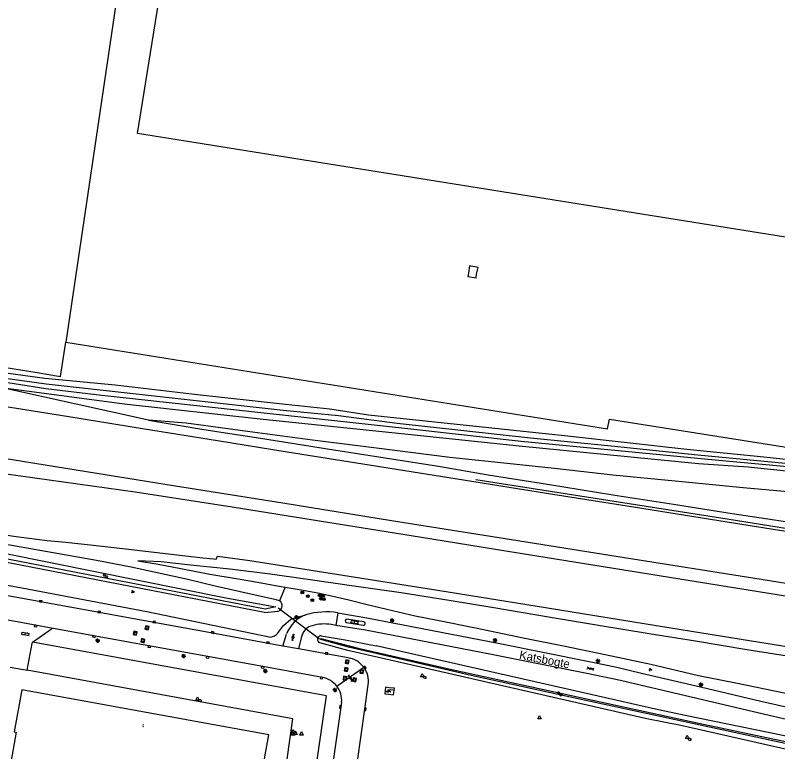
# Model space of a CAD drawing. Extents: x 131000 to 133013, y 393000 to 396501.
# Drawn here: x 132063 to 132287.4, y 394373 to 394589.8 of the extents above; entities that cross this region are included whole.
import ezdxf

# ---------------------------------------------------------------- set-up
doc = ezdxf.new("R2010")
doc.units = 0
for name, color, linetype in [('gg-afsc-hekwerk', 7, 'Continuous'), ('gg-anno-huisnummerreeks BGT', 7, 'Continuous'), ('gg-anno-openbare ruimte label', 7, 'Continuous'), ('gg-bbg-hoofdgebouw', 7, 'Continuous'), ('gg-bbg-lage trafo', 7, 'Continuous'), ('gg-knt-BGT kruinlijn', 7, 'Continuous'), ('gg-knt-verharding', 7, 'Continuous'), ('gg-kntw-bovenkant insteek waterloop', 7, 'Continuous'), ('gg-kntw-waterlijn', 7, 'Continuous'), ('gg-kwrk-duiker nz buis', 7, 'Continuous'), ('gt-grn-groengrens', 7, 'Continuous'), ('gt-grn-vlakafsluiter', 7, 'Continuous'), ('gt-grn-weggrens', 7, 'Continuous'), ('gt-symb-boom', 7, 'Continuous'), ('gt-symb-brandkraan', 7, 'Continuous'), ('gt-symb-gesloten verharding', 7, 'Continuous'), ('gt-symb-groenvak', 7, 'Continuous'), ('gt-symb-klinker verharding', 7, 'Continuous'), ('gt-symb-kolk', 7, 'Continuous'), ('gt-symb-lichtmast', 7, 'Continuous'), ('gt-symb-rioolschacht', 7, 'Continuous'), ('gt-symb-trafo symbool', 7, 'Continuous'), ('gt-symb-waterafsluiter', 7, 'Continuous'), ('gt-symb-watersymbool', 7, 'Continuous'), ('gx-grn-maaiveld', 7, 'Continuous'), ('gx-knt-lijn weginrichtingselement', 7, 'Continuous')]:
    doc.layers.add(name, color=color, linetype=linetype)

# ---------------------------------------------------------------- blocks, each defined once
blk = doc.blocks.new('gt0-WA')
at = {"layer": 'gt-symb-watersymbool'}
for centre, start, end in [((-0.32, 0.02), 28.0725, 151.9275), ((0.43, 0.42), 208.0725, 331.9275), ((-0.32, -0.43), 28.0725, 151.9275), ((0.43, -0.03), 208.0725, 331.9275)]:
    blk.add_arc(centre, 0.425, start, end, dxfattribs=at)
blk = doc.blocks.new('gt0-GRVAK')
at = {"layer": 'gt-symb-groenvak'}
for p, q in [((-0.11, 0.19), (-0.23, 0.24)), ((-0.18, 0.15), (0.09, 0.15)), ((-0.09, 0.21), (-0.16, 0.32)), ((-0.05, 0.21), (-0.05, 0.39)), ((0, 0.21), (0.06, 0.32)), ((0.02, 0.19), (0.13, 0.24)), ((0.26, -0.05), (0.2, 0.06)), ((0.31, -0.05), (0.31, 0.13)), ((0.35, -0.05), (0.41, 0.06)), ((-0.24, -0.23), (-0.36, -0.18)), ((-0.32, -0.26), (-0.05, -0.26)), ((-0.23, -0.21), (-0.29, -0.09)), ((-0.18, -0.2), (-0.18, -0.02)), ((-0.14, -0.21), (-0.07, -0.09)), ((-0.12, -0.23), (0, -0.18)), ((0.24, -0.07), (0.12, -0.02)), ((0.17, -0.11), (0.44, -0.11)), ((0.37, -0.07), (0.49, -0.02))]:
    blk.add_line(p, q, dxfattribs=at)
blk = doc.blocks.new('gt0-LMAST')
at = {"layer": 'gt-symb-lichtmast'}
for p, q in [((-0.18, 0.17), (-0.45, 0.44)), ((-0.01, 0.25), (-0.01, 0.62)), ((0.17, 0.17), (0.44, 0.44)), ((-0.26, 0), (-0.63, 0)), ((-0.18, -0.18), (-0.45, -0.45)), ((-0.01, -0.25), (-0.01, -0.63)), ((0.44, -0.45), (0.17, -0.18)), ((0.24, 0), (0.62, 0))]:
    blk.add_line(p, q, dxfattribs=at)
blk.add_circle((-0.01, 0), 0.25, dxfattribs=at)
blk = doc.blocks.new('gt0-BOOM')
at = {"layer": 'gt-symb-boom'}
for radius in [0.4, 0.2]:
    blk.add_circle((0, 0), radius, dxfattribs=at)
blk = doc.blocks.new('gt0-KOLK')
at = {"layer": 'gt-symb-kolk'}
blk.add_lwpolyline([(0, 0), (0.37, 0), (0.37, 0.4), (-0.38, 0.4), (-0.38, 0), (0, 0)], dxfattribs=at)
blk = doc.blocks.new('gt0-GESVH1')
at = {"layer": 'gt-symb-gesloten verharding'}
for p, q in [((-0.99, -0.26), (0.01, 0.24)), ((0.01, -0.26), (-0.99, 0.24)), ((0.01, 0.24), (1.01, -0.26)), ((1.01, 0.24), (0.01, -0.26))]:
    blk.add_line(p, q, dxfattribs=at)
blk = doc.blocks.new('gt0-KL1')
at = {"layer": 'gt-symb-klinker verharding'}
for p, q in [((-1.15, 0.3), (1.15, 0.3)), ((-1, -0.3), (-1, 0.3)), ((-0.5, 0.3), (-0.5, 0.45)), ((0, -0.3), (0, 0.3)), ((0.5, 0.3), (0.5, 0.45)), ((1, -0.3), (1, 0.3)), ((-1.15, -0.3), (1.15, -0.3)), ((-0.5, -0.45), (-0.5, -0.3)), ((0.5, -0.45), (0.5, -0.3))]:
    blk.add_line(p, q, dxfattribs=at)
blk = doc.blocks.new('gt0-RS')
at = {"layer": 'gt-symb-rioolschacht'}
blk.add_lwpolyline([(-0.5, -0.5), (0.5, -0.5), (0.5, 0.5), (-0.5, 0.5)], close=True, dxfattribs=at)
blk.add_circle((0, 0), 0.375, dxfattribs=at)
blk = doc.blocks.new('gt0-HSP')
at = {"layer": 'gt-symb-trafo symbool'}
for points in [[(0.77, 0.75), (-0.53, 0), (0.47, 0), (-0.83, -0.75)], [(-0.22, -0.24), (-0.83, -0.75), (-0.08, -0.48)]]:
    blk.add_lwpolyline(points, dxfattribs=at)
blk = doc.blocks.new('gt0-BR')
at = {"layer": 'gt-symb-brandkraan'}
for centre, radius, start, end in [((-0.24, 0), 0.206, 107.5669, 252.4331), ((0.6, -2.66), 3, 106.892, 107.5669), ((0, -0.69), 0.938, 73.108, 106.892), ((-0.6, -2.66), 3, 72.4331, 73.108), ((0.24, 0), 0.206, 287.567, 72.4331), ((0.6, 2.66), 3, 252.4331, 253.108), ((0, 0.69), 0.938, 253.108, 286.8921), ((-0.6, 2.66), 3, 286.8921, 287.567)]:
    blk.add_arc(centre, radius, start, end, dxfattribs=at)
blk = doc.blocks.new('gt0-WAFSL')
at = {"layer": 'gt-symb-waterafsluiter'}
for p, q in [((-0.5, -0.33), (0, 0.67)), ((0, 0.67), (0.5, -0.33)), ((0.5, -0.33), (-0.5, -0.33))]:
    blk.add_line(p, q, dxfattribs=at)

msp = doc.modelspace()

# ---------------------------------------------------------------- linework, layer by layer
at = {"layer": 'gg-afsc-hekwerk'}
for p, q in [((132110.05, 394710.67), (132077.97, 394493.58)), ((131974.2, 394500), (132068.87, 394484.71)), ((131974.2, 394500), (132068.87, 394484.71)), ((132068.87, 394484.71), (132076.32, 394483.51)), ((132068.87, 394484.71), (132076.32, 394483.51)), ((132061.56, 394397.91), (132066.58, 394396.99))]:
    msp.add_line(p, q, dxfattribs=at)
for points in [[(132077.97, 394493.58), (132237.36, 394468.1), (132237.95, 394470.96), (132293.1, 394462.2), (132293.38, 394464.06), (132330.82, 394458.03), (132398.66, 394450.69)], [(132092.87, 394277), (132133.02, 394299.58), (132144.78, 394382.71), (132066.58, 394396.99)]]:
    msp.add_lwpolyline(points, dxfattribs=at)
at = {"layer": 'gg-bbg-hoofdgebouw'}
for points in [[(132384.52, 394499.4), (132383.37, 394492.22), (132383.64, 394492.2), (132383.52, 394491.38), (132373.75, 394492.95), (132367.61, 394511.99), (132099, 394554.98), (132118.61, 394676.93), (132136.69, 394674.08), (132139.52, 394691.86), (132408.4, 394648.8), (132388.86, 394525.95), (132389.08, 394525.91), (132388.52, 394522.53), (132388.29, 394522.56), (132385.1, 394503.04)], [(132045.55, 394343.72), (132056.63, 394341.69), (132050.6, 394308.77), (132076.93, 394303.99), (132078.64, 394313.38), (132097.57, 394309.94), (132096.74, 394305.39), (132097.23, 394305.32), (132097.24, 394305.38), (132122.95, 394300.74), (132134.72, 394365.69), (132135.43, 394365.56), (132137.66, 394377.99), (132064.99, 394391.2), (132062.75, 394378.86), (132063.35, 394378.75), (132057.59, 394347.05), (132046.43, 394349.13)]]:
    msp.add_lwpolyline(points, dxfattribs=at)
at = {"layer": 'gg-bbg-lage trafo'}
for points in [[(132196.72, 394516.05), (132196.43, 394513.94), (132196.22, 394512.96), (132198.7, 394512.56), (132198.79, 394513.58), (132199.24, 394515.61), (132196.72, 394516.05)], [(132171.79, 394390.05), (132172.87, 394389.98), (132174.41, 394389.73), (132174.64, 394391.71), (132173.1, 394391.83), (132172.03, 394392.02), (132171.79, 394390.05)]]:
    msp.add_lwpolyline(points, dxfattribs=at)
at = {"layer": 'gg-knt-BGT kruinlijn'}
for p, q in [((132102.28, 394470.59), (132118.56, 394467.92)), ((132118.56, 394467.92), (132135.24, 394465.34)), ((132135.24, 394465.34), (132156.82, 394461.91)), ((132156.82, 394461.91), (132171.95, 394459.57)), ((132171.95, 394459.57), (132187.6, 394457.07)), ((132187.6, 394457.07), (132202.26, 394454.58)), ((132202.26, 394454.58), (132219.66, 394451.83)), ((132219.66, 394451.83), (132238.87, 394448.66)), ((132238.87, 394448.66), (132256.75, 394445.87)), ((132256.75, 394445.87), (132274.04, 394443.17)), ((132274.04, 394443.17), (132286.49, 394441.24)), ((132286.49, 394441.24), (132291.58, 394440.47)), ((132106, 394428.96), (132099.13, 394429.24)), ((132114.62, 394427.97), (132106, 394428.96)), ((132126.15, 394426.77), (132114.62, 394427.97)), ((132138.1, 394425.33), (132126.15, 394426.77)), ((132148.48, 394423.84), (132138.1, 394425.33)), ((132163.39, 394421.69), (132148.48, 394423.84)), ((132176.62, 394419.78), (132163.39, 394421.69)), ((132190.78, 394417.54), (132176.62, 394419.78)), ((132203.89, 394415.39), (132190.78, 394417.54)), ((132220.59, 394412.51), (132203.89, 394415.39)), ((132234.72, 394410.2), (132220.59, 394412.51)), ((132249.57, 394407.77), (132234.72, 394410.2)), ((132263.23, 394405.52), (132249.57, 394407.77)), ((132278.39, 394403.04), (132263.23, 394405.52)), ((132292.8, 394400.77), (132278.39, 394403.04))]:
    msp.add_line(p, q, dxfattribs=at)
for points in [[(131882.09, 394453.77), (131908.72, 394449.35), (131938.59, 394443.9), (131966.62, 394438.37), (131997.99, 394432.98), (132028.47, 394427.7), (132035.06, 394426.77), (132065.03, 394421.3), (132101.8, 394414.25), (132138.25, 394406.78)], [(132140.26, 394407.78), (132141.98, 394410.17), (132144.12, 394412), (132148.56, 394413.35)]]:
    msp.add_lwpolyline(points, dxfattribs=at)
msp.add_arc((132137.04, 394411.72), 5.09, 283.7348, 309.2814, dxfattribs=at)
at = {"layer": 'gg-knt-verharding'}
for p, q in [((132157.98, 394413.9), (132157.41, 394410.21)), ((132074.24, 394409.3), (132058.79, 394412.12)), ((132165.62, 394411.26), (132160.67, 394412.05)), ((132157.41, 394410.21), (132156.07, 394410.42)), ((132160.53, 394411.03), (132165.48, 394410.23)), ((132068.16, 394405.31), (132073.67, 394409.16)), ((132074.24, 394409.3), (132073.67, 394409.16)), ((132141.77, 394404.13), (132142.87, 394407.67)), ((132147.43, 394407.33), (132146.38, 394403.29)), ((132066.58, 394396.99), (132068, 394404.89)), ((132068, 394404.89), (132068.16, 394405.31)), ((132146.38, 394403.29), (132141.77, 394404.13)), ((132160.98, 394400.63), (132146.38, 394403.29)), ((132165.9, 394385.54), (132166.92, 394392.69))]:
    msp.add_line(p, q, dxfattribs=at)
for points in [[(132141.77, 394404.13), (132121.14, 394407.9), (132054.3, 394420.05), (132020.85, 394426.18), (131965.36, 394436.27), (131919.64, 394444.61), (131904.42, 394447.36), (131889.17, 394450.15), (131884.06, 394451.05)], [(132157.98, 394413.9), (132166.52, 394412.39), (132182.77, 394409.27), (132205.64, 394404.83), (132231.92, 394399.6), (132240.05, 394397.86), (132247.31, 394396.19), (132264.74, 394392.08), (132282.44, 394387.9), (132292.06, 394385.71)], [(132291.26, 394382.22), (132282, 394384.33), (132254.89, 394390.71), (132245.7, 394392.9), (132241.18, 394393.96), (132235.96, 394395.09), (132231.27, 394396.06), (132203.24, 394401.62), (132179.38, 394406.25), (132166.14, 394408.78), (132161.16, 394409.63), (132157.41, 394410.21)], [(132153.45, 394394.9), (132135.9, 394398.08), (132074.24, 394409.3)], [(132159.08, 394387.5), (132154.65, 394356.52), (132148.63, 394314.25), (132148.58, 394314.01), (132147.24, 394304.67), (132146.31, 394297.94)], [(132160.13, 394345.13), (132163.73, 394370.22), (132165.9, 394385.54)]]:
    msp.add_lwpolyline(points, dxfattribs=at)
for centre, radius, start, end in [((132154.48, 394392.81), 21.37, 80.5663, 106.0882), ((132152.19, 394404.02), 10.02, 111.2974, 158.5815), ((132160.62, 394411.54), 0.52, 83.9676, 260.5517), ((132151.43, 394406), 4.22, 103.3928, 131.4426), ((132153.91, 394398.85), 11.77, 79.4452, 107.0964), ((132165.55, 394410.74), 0.517, 262.4346, 82.4639), ((132151.42, 394406.01), 4.2, 131.5088, 161.7638), ((132160.07, 394393.76), 6.93, 36.7879, 82.4786), ((132160.07, 394393.76), 6.93, 351.1356, 36.8182), ((132152.19, 394388.1), 6.91, 37.2904, 79.5518), ((132152.2, 394388.1), 6.91, 355.0686, 37.3212)]:
    msp.add_arc(centre, radius, start, end, dxfattribs=at)
at = {"layer": 'gg-kntw-bovenkant insteek waterloop'}
for p, q in [((132136.37, 394413.97), (132140.45, 394414.39)), ((132251.47, 394385.5), (132169.22, 394404.17)), ((132260.22, 394383.66), (132251.47, 394385.5)), ((132293.21, 394376.91), (132260.22, 394383.66))]:
    msp.add_line(p, q, dxfattribs=at)
for points in [[(132136.37, 394413.97), (132041.21, 394432.44), (132005.14, 394438.97), (132000, 394439.79)], [(132153.08, 394407.12), (132160.18, 394405.97), (132169.22, 394404.17)], [(132160.89, 394402.83), (132152.68, 394405.09), (132152.54, 394405.14), (132152.42, 394405.21)], [(132291.41, 394373.37), (132258.91, 394380.72), (132248.91, 394382.67), (132160.89, 394402.83)]]:
    msp.add_lwpolyline(points, dxfattribs=at)
for centre, radius, start, end in [((132139.96, 394415.98), 1.66, 287.0685, 60.218), ((132153, 394406.08), 1.04, 85.6159, 151.3703), ((132153, 394406.08), 1.04, 151.3208, 236.1782)]:
    msp.add_arc(centre, radius, start, end, dxfattribs=at)
at = {"layer": 'gg-kntw-waterlijn'}
for points in [[(131802.44, 394473.43), (131812.84, 394471.77), (131821.8, 394470.17), (131834.66, 394468.1), (131859.12, 394464.34), (131927.71, 394453.47), (131977.97, 394445.49), (132013.25, 394439.77), (132037.49, 394435.91), (132038.07, 394434.28), (132046.28, 394432.75), (132047.54, 394433.95), (132124.98, 394418.36), (132139.72, 394415.63)], [(132139.72, 394415.63), (132136.56, 394414.95), (132041.4, 394433.42), (132005.31, 394439.96), (132000.16, 394440.78)], [(132289.63, 394375.4), (132223.7, 394389.7), (132197.26, 394395.5), (132178.19, 394399.84), (132161.15, 394403.79), (132152.95, 394406.05), (132153.02, 394406.33), (132163.95, 394403.49), (132192.4, 394397.06), (132230.77, 394388.65), (132263.69, 394381.5), (132289.77, 394376.07)]]:
    msp.add_lwpolyline(points, dxfattribs=at)
at = {"layer": 'gg-kwrk-duiker nz buis'}
msp.add_line((132152.61, 394406.18), (132140.41, 394415.31), dxfattribs=at)
at = {"layer": 'gt-grn-groengrens'}
msp.add_lwpolyline([(132146.15, 394330.77), (132154.65, 394389.5), (132068.16, 394405.31)], dxfattribs=at)
at = {"layer": 'gt-grn-vlakafsluiter'}
msp.add_line((132076.32, 394483.51), (132077.97, 394493.58), dxfattribs=at)
at = {"layer": 'gt-grn-weggrens'}
msp.add_line((132157.69, 394392.29), (132165.62, 394397.91), dxfattribs=at)
at = {"layer": 'gx-grn-maaiveld'}
for p, q in [((132102.28, 394470.59), (132059.64, 394480.02)), ((132142.45, 394421.48), (132140.79, 394417.42))]:
    msp.add_line(p, q, dxfattribs=at)
for points in [[(131976.35, 394495.15), (132050.16, 394483.39), (132072.09, 394479.98), (132088.56, 394478), (132177.69, 394468.26), (132211.95, 394464.45), (132269.05, 394458.9), (132323.32, 394453.95), (132340.29, 394452.47), (132365.93, 394449.82), (132377.92, 394448.15), (132384.13, 394447.41), (132389.62, 394446.78), (132393.17, 394446.43)], [(132393.51, 394448.27), (132393.24, 394448.21), (132391.77, 394448.26), (132388.81, 394448.54), (132378.36, 394449.82), (132370.18, 394450.17), (132341.3, 394453.29), (132297.88, 394457.11), (132263.93, 394460.34), (132238.47, 394462.99), (132214.65, 394465.32), (132175.47, 394469.61), (132158.14, 394471.88), (132141.87, 394473.43), (132072.18, 394481.18), (132057.95, 394483.2), (132005.32, 394491.53), (131982.61, 394495.58), (131976.63, 394496.49)], [(132393.43, 394449.5), (132387.44, 394449.72), (132352.23, 394453.53), (132333.88, 394455.38), (132308.73, 394457.32), (132296.22, 394458.36), (132283.38, 394459.75), (132260.71, 394462.01), (132225.61, 394465.96), (132166.98, 394472.1), (132155.67, 394473.85), (132142.62, 394475.19), (132115.81, 394478.14), (132092.48, 394480.92), (132071.73, 394482.91), (132045.73, 394486.44), (132009.08, 394492.36), (132000, 394493.75)], [(132392.83, 394444.86), (132378.29, 394446.66), (132359.72, 394448.75), (132328.43, 394451.58), (132278.73, 394456.76), (132264.12, 394457.79), (132211.33, 394463), (132176.68, 394466.59), (132136, 394470.78), (132095.13, 394475.37), (132081.12, 394477.21), (132059.64, 394480.02)], [(132390.03, 394421.82), (132382.86, 394422.92), (132351.64, 394427.96), (132316.55, 394433.59), (132294.78, 394437.07), (132270.12, 394441), (132245.02, 394445), (132219.44, 394449.06), (132194.93, 394452.97), (132173.38, 394456.44), (132143.11, 394461.24), (132122.55, 394464.5), (132101.1, 394468), (132078.77, 394471.56), (132054.67, 394475.4), (132036.67, 394478.36)], [(132386.62, 394435.53), (132384.18, 394436.75), (132380.95, 394438.05), (132368.34, 394440.85), (132353.53, 394443.75), (132313.54, 394447.6), (132299.21, 394448.78), (132277.29, 394450.67), (132257.23, 394452.68), (132238.88, 394454.46), (132222.59, 394456.31), (132209.72, 394457.65), (132190.92, 394459.65), (132169.4, 394462.39), (132150.53, 394464.73), (132131.37, 394467.32), (132113.34, 394469.76), (132102.28, 394470.59)], [(132033.96, 394463.49), (132052.91, 394460.47), (132080.96, 394455.98), (132110.84, 394451.17), (132141.78, 394446.25), (132173.79, 394441.09), (132209.08, 394435.46), (132244.82, 394429.77), (132278.27, 394424.48), (132311.44, 394419.19), (132351.85, 394412.84), (132388.48, 394406.97)], [(132387.58, 394403.21), (132365.5, 394406.81), (132323.87, 394413.44), (132293.91, 394418.16), (132261.12, 394423.42), (132211.09, 394431.46), (132182.58, 394436.04), (132152.58, 394440.93), (132126.86, 394445), (132098.31, 394449.38), (132060.36, 394454.68), (132033.38, 394458.46)], [(132030.74, 394441.36), (132041.92, 394439.53), (132063.34, 394436.41), (132072.43, 394435.22), (132077.9, 394434.67), (132085.99, 394433.87), (132094.73, 394432.88), (132113.14, 394430.72), (132118.21, 394430.12), (132121.4, 394429.78), (132122.17, 394429.67), (132122.52, 394430.6), (132132.04, 394429.35), (132153.87, 394425.89), (132161.29, 394424.68), (132188.02, 394420.5), (132219.12, 394415.45), (132255.99, 394409.47), (132302.9, 394401.98), (132354.54, 394393.66), (132385.57, 394388.69)], [(132140.79, 394417.42), (132139.83, 394417.73), (132128.84, 394420.16), (132121.84, 394421.71), (132113.87, 394423.68), (132097.16, 394427.31), (132086.99, 394429.35), (132058.01, 394434.42), (132051.7, 394435.77)], [(132099.13, 394429.24), (132105.14, 394428.21), (132111.82, 394426.96), (132120.27, 394425.24), (132128.1, 394424.03), (132134.35, 394422.91), (132140.71, 394421.77), (132142.45, 394421.48)], [(132142.45, 394421.48), (132147.18, 394420.71), (132152.05, 394419.83), (132156.09, 394418.91), (132161.23, 394417.76), (132166.27, 394416.44), (132172.42, 394414.97), (132180.75, 394412.98), (132187.85, 394411.61), (132198.49, 394409.52), (132212.97, 394406.4), (132224.38, 394404.2), (132236.62, 394401.6), (132250.14, 394398.82), (132264.14, 394395.41), (132275.65, 394393.21), (132286.45, 394390.96), (132295.56, 394389.03)]]:
    msp.add_lwpolyline(points, dxfattribs=at)
at = {"layer": 'gx-knt-lijn weginrichtingselement'}
for p, q in [((132198.6, 394453.13), (132234.28, 394447.52)), ((132234.28, 394447.52), (132272.52, 394441.55)), ((132272.52, 394441.55), (132296.03, 394437.76))]:
    msp.add_line(p, q, dxfattribs=at)

# ---------------------------------------------------------------- block references
at = {"layer": 'gt-symb-boom'}
for p in [(132147.53, 394419.91), (132149.15, 394418.79), (132152.55, 394419.05), (132152.95, 394418.08), (132153.62, 394418.93), (132150.48, 394417.66), (132153.83, 394417.92)]:
    msp.add_blockref('gt0-BOOM', p, dxfattribs=at)
at = {"layer": 'gt-symb-brandkraan'}
for p, rotation in [((132183.58, 394394.88), -9.556527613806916), ((132117.45, 394388.08), -8.397572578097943), ((132261.5, 394376.64), -10.602058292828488)]:
    msp.add_blockref('gt0-BR', p, dxfattribs=dict(at, rotation=rotation))
at = {"layer": 'gt-symb-gesloten verharding'}
for p, rotation in [((132144.8, 394406.69), -103.29958432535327), ((132232.33, 394397.49), -12.242859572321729), ((132161.65, 394394.7), -58.91827017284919)]:
    msp.add_blockref('gt0-GESVH1', p, dxfattribs=dict(at, rotation=rotation))
at = {"layer": 'gt-symb-groenvak'}
for p in [(132097.63, 394420.12), (132249.91, 394397.23)]:
    msp.add_blockref('gt0-GRVAK', p, dxfattribs=at)
at = {"layer": 'gt-symb-klinker verharding'}
for p, rotation in [((132162.96, 394411.18), -8.567589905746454), ((132066.06, 394407.71), -9.500010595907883)]:
    msp.add_blockref('gt0-KL1', p, dxfattribs=dict(at, rotation=rotation))
at = {"layer": 'gt-symb-kolk'}
for p, rotation in [((132070.52, 394417.1), -10.30997039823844), ((132087.71, 394413.98), -10.366322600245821), ((132069.08, 394410.24), 169.69002959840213), ((132103.92, 394411.02), -10.253598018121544), ((132086.26, 394407.12), 169.69002960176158), ((132121.14, 394407.9), -10.366322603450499), ((132137.37, 394404.93), -10.30997039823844), ((132102.51, 394404.16), 169.69002960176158), ((132119.71, 394401.03), 169.69002960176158), ((132154.65, 394401.78), -10.30997039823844), ((132135.9, 394398.08), 169.63367739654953), ((132165.77, 394397.71), -55.26137471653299), ((132153.21, 394394.94), 169.74640197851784), ((132158.89, 394386.17), 81.83749053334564), ((132165.9, 394385.54), -98.04906170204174)]:
    msp.add_blockref('gt0-KOLK', p, dxfattribs=dict(at, rotation=rotation))
at = {"layer": 'gt-symb-lichtmast'}
for p in [(132145.84, 394412.56), (132173.97, 394411.66), (132087.27, 394405.72), (132204.26, 394405.83), (132112.6, 394401.16), (132234.55, 394399.74), (132136.62, 394396.77), (132157.11, 394391.19), (132264.83, 394392.78)]:
    msp.add_blockref('gt0-LMAST', p, dxfattribs=at)
at = {"layer": 'gt-symb-rioolschacht'}
for p, rotation in [((132101.82, 394409.47), 168.40926317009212), ((132098.34, 394407.89), 168.75747429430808), ((132100.59, 394405.71), -102.70273191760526), ((132160.75, 394399.51), -100.60205829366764), ((132160.41, 394397.25), -100.89418298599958), ((132165.04, 394396.59), 171.08396326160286), ((132160.07, 394394.65), -98.27589282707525), ((132162.93, 394394.15), 169.04956573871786)]:
    msp.add_blockref('gt0-RS', p, dxfattribs=dict(at, rotation=rotation))
at = {"layer": 'gt-symb-trafo symbool', "rotation": -33.03828461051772}
msp.add_blockref('gt0-HSP', (132173.18, 394390.91), dxfattribs=at)
at = {"layer": 'gt-symb-waterafsluiter'}
for p in [(132182.8, 394395.39), (132116.65, 394388.48), (132217.37, 394383.04), (132144.78, 394378.26), (132144.79, 394378.85), (132145.47, 394378.46), (132147.25, 394378.25), (132260.78, 394377.19)]:
    msp.add_blockref('gt0-WAFSL', p, dxfattribs=at)
at = {"layer": 'gt-symb-watersymbool'}
for p, rotation in [((132089.54, 394424.77), -11.006664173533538), ((132223.34, 394390.02), 167.6451730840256)]:
    msp.add_blockref('gt0-WA', p, dxfattribs=dict(at, rotation=rotation))

# ---------------------------------------------------------------- texts
at = {"layer": 'gg-anno-huisnummerreeks BGT'}
msp.add_text('4', height=1, rotation=349.7, dxfattribs=at).set_placement((132100.14, 394380.24))
at = {"layer": 'gg-anno-openbare ruimte label'}
msp.add_text('Katsbogte', height=2.5, rotation=349, dxfattribs=at).set_placement((132211.22, 394400.39))

doc.saveas('drawing.dxf')
